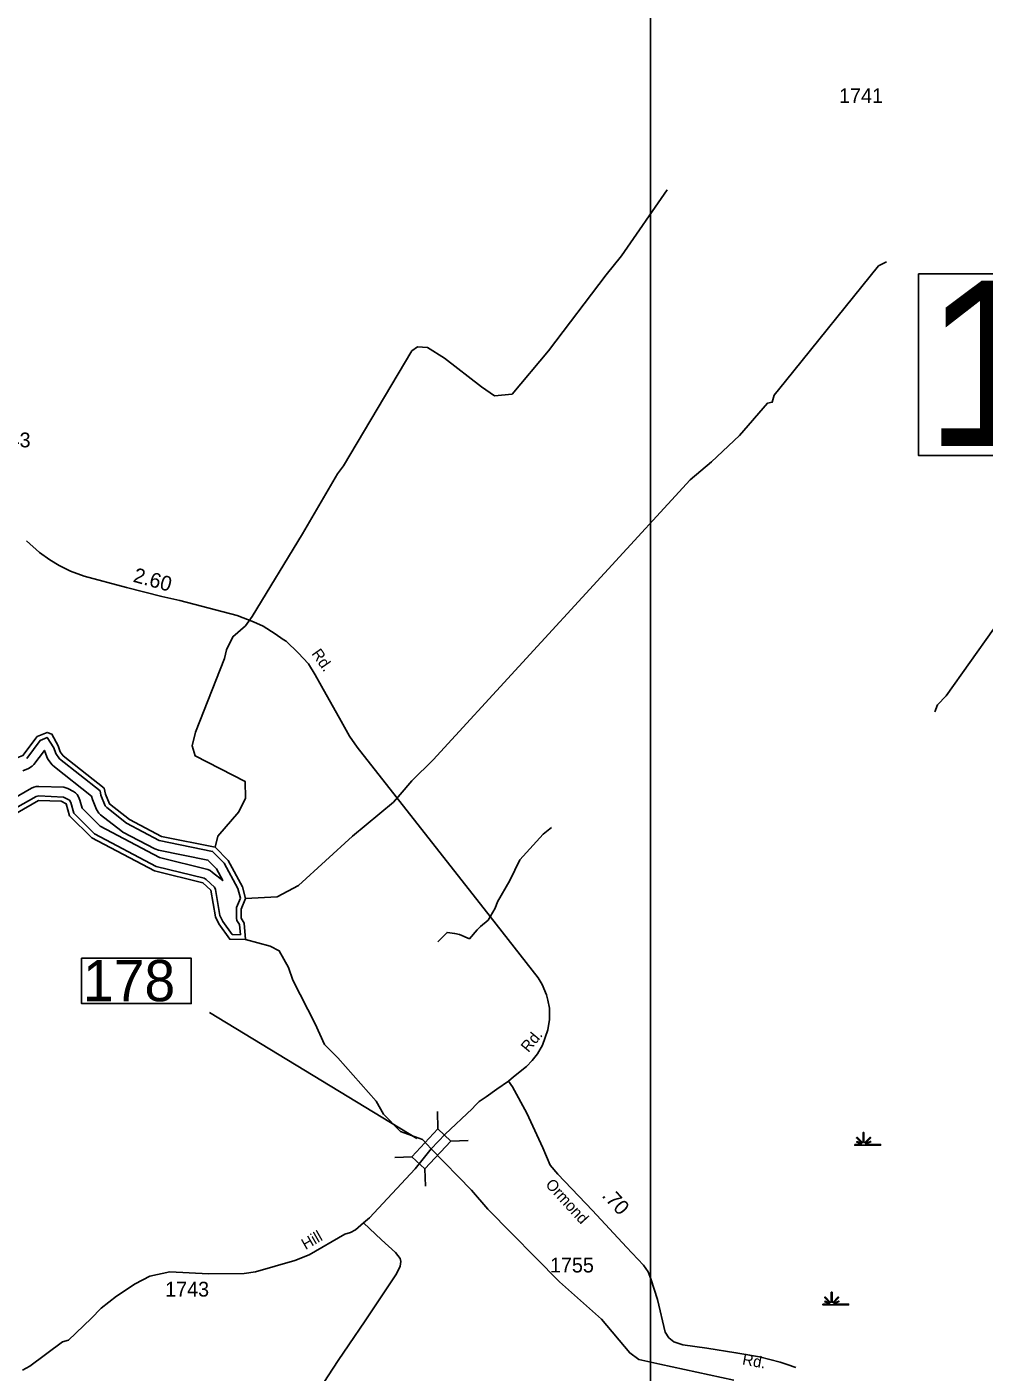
# Model space of a CAD drawing. Extents: x 2532689 to 2764727, y 536648 to 732970.
# Drawn here: x 2658140 to 2666242, y 630132 to 641515 of the extents above; entities that cross this region are included whole.
import ezdxf

# ---------------------------------------------------------------- set-up
doc = ezdxf.new("R2010")
doc.units = 0
for name, color, linetype in [('Exist Hydrographic Buffer Line', 7, 'Continuous'), ('Exist Hydrographic Creek Double Shore', 7, 'Continuous'), ('Exist Hydrographic Creek Single Shore', 7, 'Continuous'), ('Exist Hydrographic Swamp CELL', 7, 'Continuous'), ('Exist Road Secondary Mileage Hundredths English Label', 7, 'Continuous'), ('Exist Road Secondary Structure Standard Bridge CELL', 7, 'Continuous'), ('Exist Road Secondary Structure Standard Bridge Number Label', 7, 'Continuous'), ('Exist Road Secondary Type 20 Attributed', 7, 'Continuous'), ('Exist Road Secondary Type 41 Attributed', 7, 'Continuous'), ('Exist Road Secondary Type 51 Attributed', 7, 'Continuous'), ('Exist Road Secondary Type 51 Label', 7, 'Continuous'), ('Exist Road Secondary Type 51 Number Label', 7, 'Continuous'), ('Map Preparation Inset Cut Line', 7, 'Continuous')]:
    doc.layers.add(name, color=color, linetype=linetype)

msp = doc.modelspace()

# ---------------------------------------------------------------- linework, layer by layer
at = {"layer": 'Exist Hydrographic Buffer Line'}
for points in [[(2658138, 635325), (2658252, 635476), (2658311, 635502), (2658367, 635415), (2658384, 635366), (2658417, 635322), (2658759, 635050), (2658766, 635015), (2658803, 634924), (2658815, 634908), (2658984, 634777), (2659260, 634630), (2659712, 634538), (2659809, 634437), (2659926, 634224), (2659949, 634142), (2659915, 634064), (2659913, 633973), (2659918, 633953), (2659940, 633919), (2659947, 633832), (2659878, 633834), (2659798, 633946), (2659774, 633996), (2659737, 634216), (2659729, 634235), (2659657, 634301), (2659639, 634311), (2659233, 634411), (2658712, 634687), (2658536, 634861), (2658512, 634951), (2658499, 634972), (2658449, 634998)], [(2658105, 635219), (2658153, 635239), (2658183, 635258), (2658198, 635272), (2658289, 635392), (2658309, 635339), (2658318, 635319), (2658355, 635271), (2658373, 635253), (2658686, 635005)], [(2658686, 635005), (2658694, 634977), (2658729, 634893), (2658748, 634862), (2658763, 634847), (2658935, 634714), (2658953, 634702), (2659223, 634559), (2659255, 634547), (2659672, 634464), (2659744, 634389), (2659798, 634291), (2659711, 634360), (2659690, 634376), (2659671, 634385), (2659262, 634486), (2658760, 634752), (2658607, 634903), (2658589, 634972), (2658577, 635001), (2658565, 635018), (2658550, 635033), (2658533, 635045), (2658485, 635069), (2658452, 635080), (2658242, 635088), (2658218, 635086), (2658198, 635080), (2658180, 635072), (2658017, 634980)], [(2658449, 634998), (2658240, 635008), (2658219, 635002), (2658044, 634903)]]:
    msp.add_lwpolyline(points, dxfattribs=at)
at = {"layer": 'Exist Hydrographic Creek Double Shore'}
for points in [[(2659732, 634575), (2659279, 634665), (2659009, 634808), (2658840, 634939), (2658805, 635023), (2658795, 635072), (2658448, 635347), (2658422, 635379), (2658404, 635431), (2658352, 635530), (2658310, 635545), (2658227, 635509), (2658106, 635350), (2658064, 635332), (2657956, 635337), (2657763, 635415), (2657466, 635626), (2657198, 635694), (2656813, 635744), (2656654, 635806)], [(2656814, 635327), (2656922, 635371), (2656989, 635347), (2657083, 635243), (2657218, 635169), (2657518, 635142), (2657662, 635079), (2657747, 635007), (2657782, 634933), (2657825, 634859), (2657892, 634835), (2658058, 634865), (2658239, 634968), (2658431, 634962), (2658473, 634941), (2658500, 634840), (2658688, 634654), (2659219, 634373), (2659630, 634272), (2659698, 634209), (2659736, 633984), (2659763, 633926), (2659857, 633795), (2659990, 633791)], [(2659991, 634139), (2659964, 634239), (2659842, 634461), (2659732, 634575)], [(2659990, 633791), (2659979, 633931), (2659953, 633973), (2659952, 634049), (2659991, 634139)]]:
    msp.add_lwpolyline(points, dxfattribs=at)
at = {"layer": 'Exist Hydrographic Creek Single Shore'}
for points in [[(2665824, 635718), (2665848, 635778), (2665921, 635853), (2666722, 636982), (2666787, 637040), (2667967, 638710), (2669156, 640351), (2669197, 640385)], [(2659732, 634575), (2659755, 634668), (2659933, 634872), (2659989, 634989), (2659986, 635130), (2659564, 635346), (2659538, 635431), (2659568, 635547), (2659813, 636171), (2659828, 636243), (2659884, 636354), (2659990, 636447), (2660047, 636525), (2660473, 637225), (2660770, 637733), (2660819, 637800), (2661398, 638773), (2661447, 638808), (2661530, 638801), (2661674, 638712), (2661988, 638468), (2662098, 638394), (2662247, 638406), (2662556, 638774), (2663042, 639417), (2663172, 639577), (2663559, 640137)], [(2659991, 634139), (2660258, 634153), (2660439, 634249), (2660896, 634668), (2661244, 634955), (2661298, 635020), (2661399, 635135), (2661579, 635313), (2663755, 637683), (2663935, 637834), (2664172, 638057), (2664408, 638330), (2664449, 638338), (2664465, 638398), (2664562, 638517), (2665349, 639494), (2665415, 639526)], [(2662580, 634741), (2662510, 634685), (2662312, 634467), (2662227, 634292), (2662124, 634110), (2662102, 634058), (2662043, 633957), (2661979, 633903), (2661950, 633873), (2661885, 633799), (2661801, 633836), (2661761, 633842), (2661696, 633853), (2661617, 633773)], [(2664124, 630064), (2663496, 630199), (2663320, 630238), (2663243, 630294), (2663004, 630580), (2662647, 630897), (2662041, 631510), (2661904, 631672), (2661562, 632020), (2661488, 632101), (2661302, 632169), (2661157, 632314), (2661096, 632424), (2660771, 632791), (2660660, 632905), (2660581, 633079), (2660390, 633449), (2660354, 633556), (2660276, 633697), (2660200, 633737), (2659990, 633791)]]:
    msp.add_lwpolyline(points, dxfattribs=at)
at = {"layer": 'Exist Hydrographic Swamp CELL'}
for points in [[(2665147, 632059), (2665200, 632059), (2665202, 632062), (2665164, 632077), (2665166, 632082), (2665204, 632067), (2665206, 632069), (2665161, 632114), (2665166, 632119), (2665212, 632074), (2665218, 632076), (2665218, 632159), (2665225, 632159), (2665225, 632076), (2665232, 632074), (2665277, 632119), (2665282, 632114), (2665238, 632069), (2665240, 632066), (2665281, 632084), (2665283, 632079), (2665242, 632062), (2665244, 632059), (2665365, 632059), (2665365, 632051), (2665147, 632051)], [(2664877, 630707), (2664930, 630708), (2664932, 630711), (2664894, 630726), (2664896, 630731), (2664934, 630715), (2664936, 630718), (2664891, 630763), (2664896, 630768), (2664942, 630722), (2664948, 630725), (2664948, 630808), (2664955, 630808), (2664955, 630725), (2664962, 630722), (2665007, 630768), (2665012, 630763), (2664968, 630718), (2664970, 630715), (2665011, 630733), (2665013, 630728), (2664972, 630710), (2664974, 630708), (2665095, 630707), (2665095, 630700), (2664877, 630700)]]:
    msp.add_lwpolyline(points, close=True, dxfattribs=at)
at = {"layer": 'Exist Road Secondary Structure Standard Bridge CELL'}
for p, q in [((2661614, 632336), (2661619, 632189)), ((2661876, 632092), (2661729, 632087)), ((2661401, 631952), (2661254, 631947)), ((2661509, 631852), (2661514, 631705))]:
    msp.add_line(p, q, dxfattribs=at)
msp.add_lwpolyline([(2661729, 632087), (2661509, 631851), (2661399, 631954), (2661619, 632189)], close=True, dxfattribs=at)
at = {"layer": 'Exist Road Secondary Structure Standard Bridge Number Label'}
msp.add_line((2661439, 632109), (2659685, 633174), dxfattribs=at)
for points in [[(2665686, 639424), (2669402, 639424), (2669402, 637888), (2665686, 637888)], [(2658602, 633634), (2659531, 633634), (2659531, 633250), (2658602, 633250)]]:
    msp.add_lwpolyline(points, close=True, dxfattribs=at)
at = {"layer": 'Exist Road Secondary Type 20 Attributed'}
msp.add_lwpolyline([(2660990, 631394), (2661141, 631251), (2661260, 631144), (2661299, 631094), (2661304, 631067), (2661299, 631028), (2661292, 631009), (2661263, 630956), (2661003, 630567), (2660866, 630363), (2660774, 630230), (2660610, 629978)], dxfattribs=at)
at = {"layer": 'Exist Road Secondary Type 41 Attributed'}
msp.add_lwpolyline([(2662216, 632594), (2662250, 632546), (2662371, 632323), (2662506, 632029), (2662568, 631882), (2662633, 631806), (2662926, 631500), (2663216, 631189), (2663360, 631036), (2663398, 630980), (2663420, 630921), (2663477, 630746), (2663542, 630470), (2663572, 630423), (2663615, 630389), (2663692, 630362), (2663896, 630333), (2664141, 630296), (2664341, 630260), (2664517, 630215), (2664574, 630196), (2664647, 630170)], dxfattribs=at)
at = {"layer": 'Exist Road Secondary Type 51 Attributed'}
for points in [[(2658137, 637166), (2658246, 637067), (2658334, 637006), (2658414, 636956), (2658508, 636908), (2658625, 636867), (2658984, 636772), (2659282, 636695), (2659433, 636660), (2659920, 636535), (2660057, 636481), (2660140, 636444), (2660241, 636379), (2660310, 636331), (2660333, 636317), (2660437, 636219), (2660522, 636125), (2660581, 636033), (2660634, 635937), (2660698, 635821), (2660787, 635665), (2660871, 635513), (2660934, 635419), (2661264, 635001), (2662060, 633987), (2662468, 633469), (2662502, 633413), (2662537, 633323), (2662548, 633279), (2662562, 633212), (2662562, 633116), (2662548, 633028), (2662503, 632897), (2662461, 632825), (2662417, 632769), (2662368, 632719), (2662258, 632629), (2662216, 632594)], [(2662216, 632594), (2662118, 632526), (2662028, 632462), (2661967, 632421), (2661938, 632391), (2661909, 632360), (2661679, 632146), (2661562, 632020)], [(2661562, 632020), (2661426, 631851), (2661193, 631600), (2661039, 631438), (2660990, 631394)], [(2660990, 631394), (2660920, 631337), (2660878, 631314), (2660832, 631299), (2660528, 631125), (2660409, 631076), (2660075, 630981), (2659979, 630967), (2659677, 630962), (2659351, 630979), (2659179, 630943), (2659055, 630878), (2658899, 630775), (2658767, 630672), (2658685, 630584), (2658491, 630402), (2658442, 630387), (2658164, 630182), (2658103, 630147)]]:
    msp.add_lwpolyline(points, dxfattribs=at)
at = {"layer": 'Map Preparation Inset Cut Line'}
msp.add_lwpolyline([(2637707, 620490), (2663418, 620490), (2663418, 648997), (2637707, 648997)], close=True, dxfattribs=at)

# ---------------------------------------------------------------- texts
at = {"layer": 'Exist Road Secondary Mileage Hundredths English Label'}
for s, rotation, p in [('2.60', 344.6133, (2659032, 636821)), ('.70', 312.3985, (2663001, 631621))]:
    msp.add_text(s, height=125, rotation=rotation, dxfattribs=at).set_placement(p)
at = {"layer": 'Exist Road Secondary Structure Standard Bridge Number Label'}
for s, height, p in [('130', 1400, (2665736, 637967)), ('178', 350, (2658614, 633270))]:
    msp.add_text(s, height=height, dxfattribs=at).set_placement(p)
at = {"layer": 'Exist Road Secondary Type 51 Label'}
for s, rotation, p in [('Rd.', 305.0947, (2660545, 636211)), ('Rd.', 50.4711, (2662385, 632831)), ('Ormond', 312.3985, (2662523, 631715)), ('Hill', 29.8861, (2660498, 631164)), ('Rd.', 349.6254, (2664190, 630197))]:
    msp.add_text(s, height=95, rotation=rotation, dxfattribs=at).set_placement(p)
at = {"layer": 'Exist Road Secondary Type 51 Number Label'}
for s, p in [('1741', (2665014, 640870)), ('1743', (2657799, 637957)), ('1755', (2662567, 630975)), ('1743', (2659310, 630771))]:
    msp.add_text(s, height=125, dxfattribs=at).set_placement(p)

doc.saveas('drawing.dxf')
